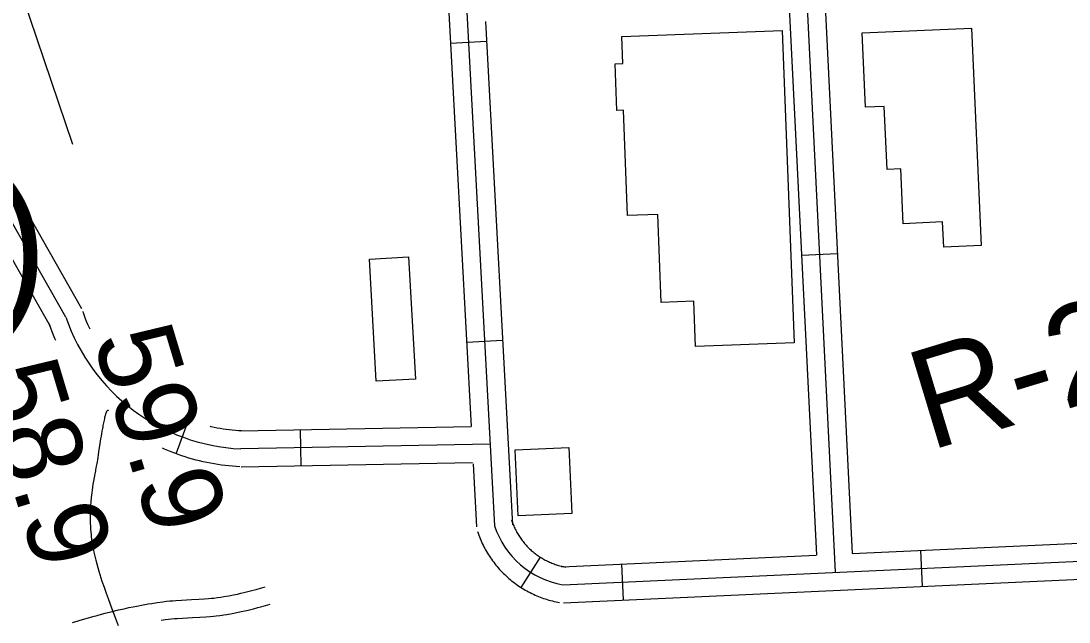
# Model space of a CAD drawing. Extents: x 3313442 to 3351311, y 721974 to 747360.
# Drawn here: x 3324940 to 3325816, y 731396 to 731898 of the extents above; entities that cross this region are included whole.
import ezdxf

# ---------------------------------------------------------------- set-up
doc = ezdxf.new("R2010")
doc.units = 0
for name, color, linetype in [('V-BLDG-OTLN', 7, 'Continuous'), ('V-CHAN-NAID', 7, 'Continuous'), ('V-RIVR-RANG', 7, 'Continuous'), ('V-RIVR-RANG-IDEN', 7, 'Continuous'), ('V-ROAD-CNTR', 7, 'Continuous'), ('V-TOPO-MINR', 7, 'Continuous')]:
    doc.layers.add(name, color=color, linetype=linetype)

msp = doc.modelspace()

# ---------------------------------------------------------------- linework, layer by layer
at = {"layer": 'V-BLDG-OTLN'}
for points in [[(3325442.13, 731884.79), (3325576.24, 731889.83), (3325586.07, 731628.78), (3325503.67, 731625.68), (3325502.24, 731663.6), (3325475.02, 731662.58), (3325472.25, 731736.02), (3325446.9, 731735.07), (3325443.58, 731823.19), (3325437.98, 731822.98), (3325436.52, 731861.89), (3325442.99, 731862.13)], [(3325643.12, 731887.73), (3325734.53, 731891.77), (3325742.57, 731710.08), (3325711.26, 731708.7), (3325710.32, 731729.82), (3325677.43, 731728.36), (3325675.39, 731774.22), (3325663.83, 731773.71), (3325661.5, 731826.31), (3325645.86, 731825.62)], [(3325231.18, 731698.75), (3325263.96, 731700.59), (3325269.69, 731598.57), (3325236.91, 731596.72)], [(3325355.56, 731484.39), (3325353.14, 731539.43), (3325397.92, 731541.4), (3325400.34, 731486.36)]]:
    msp.add_lwpolyline(points, close=True, dxfattribs=at)
at = {"layer": 'V-ROAD-CNTR'}
for p, q in [((3325329.02, 731880.47), (3325299.06, 731878.85)), ((3325622.35, 731703.22), (3325592.39, 731701.73)), ((3325342.46, 731630.83), (3325312.51, 731629.21)), ((3325069.62, 731536.21), (3325079.93, 731564.39)), ((3325173.28, 731556.28), (3325173.84, 731526.29)), ((3325691.72, 731455.5), (3325693.09, 731425.53)), ((3325373.81, 731449.99), (3325357.87, 731424.58)), ((3325441.98, 731444.12), (3325443.35, 731414.15))]:
    msp.add_line(p, q, dxfattribs=at)
for points in [[(3325580.06, 732251.79), (3325620.55, 731437.24)], [(3325282.93, 732178.42), (3325316.29, 731559)], [(3325297.91, 732179.22), (3325335.78, 731476.02)], [(3325581.82, 731914.35), (3325604.81, 731451.68)], [(3325611.76, 731916.27), (3325634.79, 731452.9)], [(3325328.12, 731897.14), (3325350.76, 731476.82)], [(3324865.69, 731876.93), (3324990.53, 731657.62)], [(3324977.49, 731650.2), (3324852.65, 731869.51)], [(3324839.61, 731862.09), (3324964.46, 731642.77)], [(3324997.68, 731640.15), (3324996.87, 731641.92), (3324995.83, 731644.28), (3324994.83, 731646.67), (3324993.87, 731649.05), (3324992.97, 731651.45), (3324992.08, 731653.91), (3324991.68, 731655.07)], [(3324969.01, 731630.75), (3324968.27, 731632.42), (3324967.08, 731635.28), (3324965.91, 731638.16), (3324964.82, 731641.06), (3324963.78, 731643.93), (3324963.31, 731645.32)], [(3325013.13, 731572.09), (3325012.97, 731572.27), (3325012.8, 731572.39), (3325012.64, 731572.45), (3325012.48, 731572.46), (3325012.32, 731572.41), (3325012.17, 731572.31), (3325012.01, 731572.17), (3325011.86, 731571.99), (3325011.7, 731571.77), (3325011.55, 731571.51), (3325011.4, 731571.22), (3325011.26, 731570.9), (3325011.11, 731570.55), (3325010.97, 731570.17), (3325010.82, 731569.78), (3325010.68, 731569.35), (3325010.55, 731568.91), (3325010.41, 731568.46), (3325010.27, 731567.98), (3325010.14, 731567.49), (3325009.88, 731566.47), (3325009.62, 731565.4), (3325009.37, 731564.3), (3325009.13, 731563.18), (3325008.89, 731562.05), (3325008.66, 731560.9), (3325008.44, 731559.75), (3325008.23, 731558.6), (3325008.02, 731557.46), (3325007.81, 731556.33), (3325007.62, 731555.21), (3325007.24, 731552.98), (3325006.88, 731550.84), (3325006.54, 731548.79), (3325005.92, 731544.87), (3325004.82, 731537.94), (3325004.42, 731535.36), (3325004.06, 731533.14), (3325003.76, 731531.23), (3325003.49, 731529.59), (3325003.25, 731528.19), (3325003.05, 731526.98), (3325002.87, 731525.95), (3325002.57, 731524.19), (3325002.34, 731522.92), (3325002.17, 731522), (3325001.91, 731520.66), (3325001.66, 731519.39), (3325001.07, 731516.34), (3325000.55, 731513.49), (3325000.09, 731510.81), (3324999.7, 731508.29), (3324999.36, 731505.93), (3324999.07, 731503.72), (3324998.83, 731501.64), (3324998.61, 731499.7), (3324998.28, 731496.05), (3324998.05, 731492.86), (3324997.9, 731490.08), (3324997.8, 731487.64), (3324997.76, 731485.51), (3324997.74, 731483.65), (3324997.77, 731480.4), (3324997.84, 731477.97), (3324997.92, 731476.15), (3324998.08, 731473.43), (3324998.31, 731470.72), (3324998.51, 731468.73), (3324998.74, 731466.78), (3324998.99, 731464.86), (3324999.26, 731462.98), (3324999.56, 731461.13), (3324999.87, 731459.31), (3325000.2, 731457.52), (3325000.91, 731454.02), (3325001.67, 731450.63), (3325002.47, 731447.36), (3325003.3, 731444.19), (3325004.15, 731441.14), (3325005.02, 731438.18), (3325005.89, 731435.32), (3325006.77, 731432.55), (3325007.65, 731429.88), (3325009.41, 731424.7), (3325011.12, 731419.86), (3325012.78, 731415.32)], [(3325124.36, 731555.33), (3325121.7, 731555.47), (3325119.18, 731555.66), (3325116.57, 731555.91), (3325114, 731556.17), (3325111.49, 731556.5), (3325108.91, 731556.87), (3325106.35, 731557.28), (3325103.87, 731557.73), (3325101.35, 731558.23), (3325098.82, 731558.78), (3325098.19, 731558.92)], [(3325123.29, 731555.35), (3325316.12, 731558.94)], [(3325332.1, 731544.24), (3325123.57, 731540.35)], [(3325122.78, 731525.37), (3325119.77, 731525.53), (3325116.64, 731525.77), (3325113.62, 731526.05), (3325110.53, 731526.37), (3325107.41, 731526.77), (3325104.41, 731527.21), (3325101.35, 731527.69), (3325098.25, 731528.25), (3325095.23, 731528.86), (3325092.19, 731529.52), (3325089.22, 731530.22), (3325086.23, 731530.96), (3325083.18, 731531.79), (3325080.21, 731532.66), (3325077.29, 731533.57), (3325074.36, 731534.53), (3325071.41, 731535.56), (3325068.5, 731536.62), (3325065.6, 731537.76), (3325062.77, 731538.91), (3325059.9, 731540.13), (3325058.2, 731540.9)], [(3325123.85, 731525.35), (3325317.36, 731528.96)], [(3325317.97, 731527.78), (3325320.8, 731475.21)], [(3325350, 731480.78), (3325350.35, 731479.74), (3325350.68, 731478.83), (3325351.06, 731477.84), (3325351.43, 731476.88), (3325351.81, 731475.99), (3325352.23, 731475.02), (3325352.66, 731474.09), (3325353.08, 731473.22), (3325353.54, 731472.32), (3325354.01, 731471.42), (3325354.51, 731470.5), (3325355.01, 731469.61), (3325355.51, 731468.78), (3325356.04, 731467.93), (3325356.61, 731467.04), (3325357.17, 731466.2), (3325357.74, 731465.37), (3325358.33, 731464.56), (3325358.93, 731463.75), (3325359.56, 731462.93), (3325360.2, 731462.14), (3325360.82, 731461.38), (3325361.5, 731460.6), (3325362.17, 731459.84), (3325362.86, 731459.1), (3325363.56, 731458.37), (3325364.28, 731457.64), (3325364.99, 731456.94), (3325365.71, 731456.27), (3325366.5, 731455.56), (3325367.26, 731454.88), (3325368.01, 731454.24), (3325368.78, 731453.62), (3325369.62, 731452.96), (3325370.41, 731452.35), (3325371.19, 731451.78), (3325372.06, 731451.17), (3325372.91, 731450.58), (3325373.71, 731450.06), (3325374.59, 731449.51), (3325375.44, 731448.98), (3325376.33, 731448.47), (3325377.23, 731447.96), (3325378.09, 731447.5), (3325379.01, 731447.03), (3325379.93, 731446.57), (3325380.81, 731446.15), (3325381.74, 731445.74), (3325382.69, 731445.32), (3325383.62, 731444.94), (3325384.58, 731444.57), (3325385.48, 731444.23), (3325386.46, 731443.9), (3325387.47, 731443.56), (3325388.39, 731443.27), (3325389.35, 731442.99), (3325390.38, 731442.71), (3325391.33, 731442.47), (3325392.3, 731442.24), (3325393.29, 731442.02), (3325394.31, 731441.82), (3325395.42, 731441.62)], [(3325634.79, 731452.9), (3326332.72, 731484.69)], [(3325392.72, 731426.86), (3326385.78, 731472.1)], [(3325321.56, 731471.25), (3325322.02, 731469.87), (3325322.55, 731468.39), (3325323.08, 731467), (3325323.64, 731465.57), (3325324.26, 731464.12), (3325324.86, 731462.76), (3325325.49, 731461.36), (3325326.18, 731459.94), (3325326.87, 731458.57), (3325327.59, 731457.21), (3325328.31, 731455.89), (3325329.06, 731454.57), (3325329.87, 731453.2), (3325330.68, 731451.89), (3325331.5, 731450.63), (3325332.34, 731449.35), (3325333.23, 731448.08), (3325334.12, 731446.83), (3325335.05, 731445.59), (3325335.97, 731444.4), (3325336.94, 731443.19), (3325337.94, 731441.99), (3325338.92, 731440.84), (3325339.94, 731439.69), (3325341, 731438.56), (3325342.05, 731437.45), (3325343.12, 731436.37), (3325344.24, 731435.28), (3325345.38, 731434.21), (3325346.48, 731433.21), (3325347.62, 731432.2), (3325348.81, 731431.19), (3325350.02, 731430.2), (3325351.2, 731429.28), (3325352.42, 731428.34), (3325353.7, 731427.4), (3325354.92, 731426.54), (3325356.17, 731425.68), (3325357.5, 731424.81), (3325358.79, 731424), (3325360.11, 731423.2), (3325361.42, 731422.44), (3325362.74, 731421.69), (3325364.14, 731420.94), (3325365.48, 731420.25), (3325366.83, 731419.58), (3325368.27, 731418.89), (3325369.66, 731418.28), (3325371.04, 731417.67), (3325372.47, 731417.09), (3325373.9, 731416.53), (3325375.38, 731415.99), (3325376.81, 731415.49), (3325378.22, 731415.02), (3325379.74, 731414.54), (3325381.23, 731414.11), (3325382.66, 731413.72), (3325384.18, 731413.33), (3325385.7, 731412.97), (3325387.19, 731412.65), (3325388.67, 731412.36), (3325390.01, 731412.11)], [(3325393.4, 731411.88), (3326386.46, 731457.11)], [(3325392.03, 731441.85), (3325604.53, 731451.53)], [(3324983.1, 731395.35), (3324987.78, 731396.76), (3324992.17, 731398.05), (3324996.28, 731399.23), (3325000.13, 731400.32), (3325003.74, 731401.31), (3325007.13, 731402.22), (3325010.31, 731403.05), (3325016.27, 731404.56), (3325021.5, 731405.81), (3325026.08, 731406.86), (3325030.1, 731407.73), (3325033.61, 731408.47), (3325036.7, 731409.08), (3325042.11, 731410.1), (3325046.18, 731410.81), (3325049.24, 731411.32), (3325053.84, 731412.02), (3325058.45, 731412.66), (3325061.48, 731413.03), (3325064.33, 731413.32), (3325067, 731413.55), (3325069.51, 731413.74), (3325074.21, 731414.03), (3325082.45, 731414.44), (3325088.63, 731414.76), (3325093.26, 731415.05), (3325096.73, 731415.32), (3325099.32, 731415.56), (3325101.27, 731415.77), (3325104.18, 731416.13), (3325107.08, 731416.55), (3325109.41, 731416.92), (3325113.78, 731417.69), (3325117.58, 731418.41), (3325120.9, 731419.09), (3325123.79, 731419.72), (3325126.32, 731420.3), (3325130.73, 731421.37), (3325134.04, 731422.22), (3325136.51, 731422.89), (3325140.21, 731423.93), (3325143.91, 731425.04)], [(3325012.78, 731415.32), (3325015.94, 731406.81), (3325018.73, 731399.37), (3325021.15, 731392.84)], [(3325057.23, 731397.35), (3325060.39, 731397.79), (3325063.15, 731398.12), (3325065.74, 731398.39), (3325068.21, 731398.6), (3325070.53, 731398.78), (3325075.05, 731399.05), (3325083.21, 731399.46), (3325089.49, 731399.78), (3325094.32, 731400.08), (3325098.01, 731400.37), (3325100.81, 731400.63), (3325102.98, 731400.86), (3325106.17, 731401.26), (3325109.36, 731401.72), (3325111.9, 731402.13), (3325116.47, 731402.93), (3325120.49, 731403.7), (3325123.99, 731404.41), (3325127.05, 731405.08), (3325129.75, 731405.7), (3325134.37, 731406.82), (3325137.87, 731407.72), (3325140.5, 731408.43), (3325144.39, 731409.53), (3325148.19, 731410.66)]]:
    msp.add_lwpolyline(points, dxfattribs=at)
for centre, radius, start, end in [((3325131.23, 731702.59), 162.42, 198.82009, 267.29642), ((3325405.17, 731498.84), 73.05, 198.20731, 260.18524)]:
    msp.add_arc(centre, radius, start, end, dxfattribs=at)
at = {"layer": 'V-TOPO-MINR'}
msp.add_lwpolyline([(3324983.3, 731794.43), (3324737.69, 732518.31), (3324734.45, 732528.09), (3324731.3, 732537.9), (3324728.28, 732547.76), (3324725.36, 732557.65), (3324709.27, 732613.49), (3324702.48, 732637.7), (3324695.94, 732661.98), (3324689.74, 732686.35), (3324683.79, 732710.78), (3324672.23, 732759.74)], dxfattribs=at)

# ---------------------------------------------------------------- texts
at = {"layer": 'V-CHAN-NAID'}
msp.add_text('RHODIA (234.3) (2)', height=100, dxfattribs=at).set_placement((3323780.49, 731661.99))
at = {"layer": 'V-RIVR-RANG'}
for s, p in [('59.9', (3324999.77, 731632.05)), ('58.9', (3324904.07, 731603.05))]:
    msp.add_text(s, height=67, rotation=286.71833, dxfattribs=at).set_placement(p)
at = {"layer": 'V-RIVR-RANG-IDEN'}
msp.add_text('R-233.3', height=83, rotation=16.8589, dxfattribs=at).set_placement((3325699.34, 731538.65))

doc.saveas('drawing.dxf')
